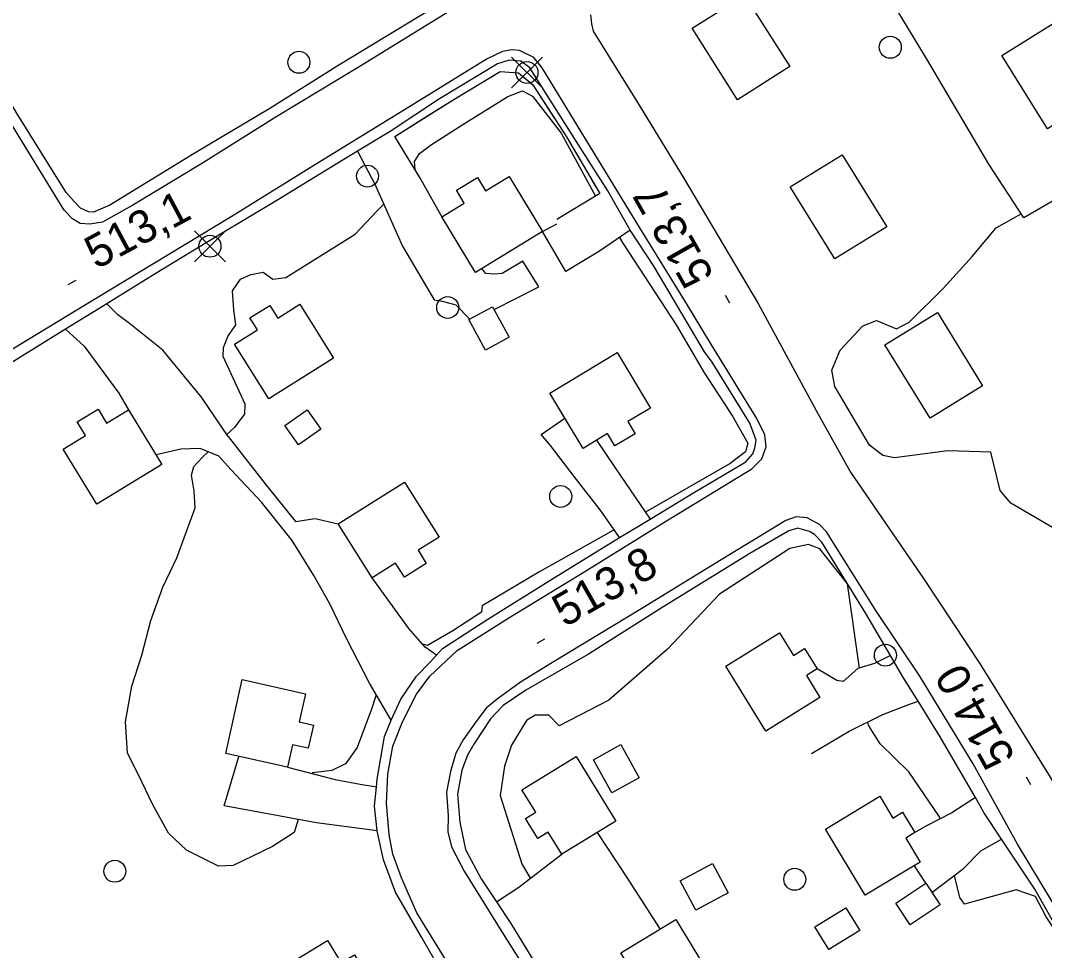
# Model space of a CAD drawing. Extents: x 347059 to 352153, y 6073752 to 6078601.
# Drawn here: x 348840.8 to 348980.8, y 6075334.9 to 6075461.9 of the extents above; entities that cross this region are included whole.
import ezdxf

# ---------------------------------------------------------------- set-up
doc = ezdxf.new("R2010")
doc.units = 0
for name, color, linetype in [('Level 19', 7, 'Continuous'), ('Level 2', 7, 'Continuous'), ('Level 21', 7, 'Continuous'), ('Level 22', 7, 'Continuous'), ('Level 3', 7, 'Continuous'), ('Level 31', 7, 'Continuous'), ('Level 36', 7, 'Continuous'), ('Level 37', 7, 'Continuous')]:
    doc.layers.add(name, color=color, linetype=linetype)

msp = doc.modelspace()

# ---------------------------------------------------------------- linework, layer by layer
at = {"layer": 'Level 19'}
for points in [[(349003.26, 6075450.49), (348993.76, 6075444.88), (348982.81, 6075437.77), (348977.94, 6075434.93), (348973.18, 6075442.26), (348964.77, 6075456.49), (348957.78, 6075468.12), (348952.72, 6075476.71), (348950.22, 6075480.8), (348948.53, 6075483.56)], [(348886.9, 6075444.08), (348889.25, 6075439.57), (348893.03, 6075431.06), (348897.37, 6075423.77), (348898.46, 6075423.55), (348900.31, 6075423.05), (348902.21, 6075421.09)], [(348924.13, 6075433.27), (348919.96, 6075430.4), (348915.35, 6075427.63), (348912.15, 6075433.07), (348914.14, 6075434.12)], [(348905.55, 6075422.44), (348911.64, 6075425.53), (348909.49, 6075429.01), (348906.66, 6075427.35), (348905.62, 6075427.24), (348904.41, 6075427.33), (348903.86, 6075428.03)], [(348869.2, 6075405.07), (348865.55, 6075410.45), (348860.26, 6075416.88), (348855.74, 6075420.5), (348854.12, 6075421.72), (348852.64, 6075423.2)], [(348846.99, 6075419.72), (348849.53, 6075417.42), (348854.28, 6075410.99), (348855.59, 6075408.74)], [(348922.7, 6075391.26), (348920.16, 6075394.86), (348916.48, 6075399.63), (348913.25, 6075403.86), (348911.99, 6075405.37), (348915.23, 6075407.59)], [(348869.2, 6075405.07), (348874.28, 6075398.61), (348878.42, 6075393.47), (348881.09, 6075393.88), (348884.24, 6075393.13)], [(348919.56, 6075404.58), (348922.09, 6075400.82), (348926.87, 6075393.8)], [(348891.5, 6075366.32), (348888.51, 6075371.36), (348885.44, 6075377.38), (348883.09, 6075382.2), (348880.9, 6075386.09), (348877.97, 6075390.87), (348873.76, 6075396.1), (348869.57, 6075400.59), (348867.92, 6075402.38), (348865.39, 6075403.43), (348862.75, 6075403.35), (348859.36, 6075402.56)], [(348897.67, 6075375.19), (348896.13, 6075376.32), (348893.89, 6075378.83), (348888.88, 6075385.76)], [(348959.71, 6075375.16), (348957.55, 6075374.06), (348955.27, 6075373.37), (348953.25, 6075371.62), (348952.4, 6075371.74), (348949.68, 6075373.32)], [(348948.94, 6075361.76), (348954.08, 6075364.81), (348958.66, 6075367.1), (348962.08, 6075368.42), (348963.5, 6075368.91)], [(348889.56, 6075351.19), (348881.27, 6075352.29), (348868.64, 6075354.61), (348870.68, 6075361.38)], [(348877.32, 6075359.9), (348883.83, 6075358.23), (348887.23, 6075357.59), (348889.46, 6075357.22)], [(348971.33, 6075355.75), (348968.09, 6075353.67), (348964.54, 6075351.87), (348962.75, 6075350.79)], [(348928.25, 6075337.8), (348923.64, 6075344.96), (348919.66, 6075350.97)], [(348965.39, 6075342.8), (348969.69, 6075346.06), (348972.05, 6075348.47), (348974.91, 6075350.08)], [(348905.86, 6075341.52), (348908.92, 6075343.53), (348912.47, 6075346.24), (348914.82, 6075348.01)], [(348964.54, 6075344.08), (348962.98, 6075346.44)]]:
    msp.add_lwpolyline(points, dxfattribs=at)
at = {"layer": 'Level 2'}
for points in [[(348896.98, 6075444.97), (348901.63, 6075447.91), (348907.42, 6075451.54), (348909.42, 6075452.29), (348910.79, 6075451.57), (348914.7, 6075446.5), (348919.39, 6075437.93)], [(348894.77, 6075441.49), (348894.69, 6075442.66), (348895.36, 6075443.75), (348896.98, 6075444.97)], [(348869.03, 6075405.33), (348870.17, 6075406.38), (348871.48, 6075408.13), (348871.53, 6075409.5), (348868.54, 6075416), (348868.58, 6075417.23), (348869.15, 6075418.76), (348870.23, 6075420.32), (348869.99, 6075422.37), (348869.8, 6075424.99), (348870.87, 6075426.55), (348872.3, 6075427.2), (348873.98, 6075427.55), (348875.33, 6075426.55), (348877.09, 6075426.79), (348886.58, 6075432.74), (348889.54, 6075435.87), (348890.47, 6075436.82)], [(348985.06, 6075390.8), (348976.15, 6075395.97), (348974.7, 6075397.71), (348973.42, 6075402.95), (348967.54, 6075403.13), (348960.29, 6075402.15), (348958.67, 6075402.47), (348956.87, 6075403.91), (348952.13, 6075411.93), (348951.72, 6075414.15), (348952.84, 6075416.87), (348955.94, 6075420.2), (348957.82, 6075420.93), (348960.52, 6075419.78), (348962.29, 6075420.72), (348966.96, 6075425.34), (348970.9, 6075429.65), (348974.18, 6075433.57), (348977.56, 6075435.51)], [(348922.67, 6075432.27), (348923.14, 6075431.47), (348930.45, 6075420.35), (348934.22, 6075413.85), (348938.12, 6075407.84), (348940.22, 6075404.17), (348939.89, 6075402.97), (348937.81, 6075401.37), (348926.22, 6075394.76)], [(348858.89, 6075354.77), (348856.97, 6075358.86), (348855.44, 6075361.83), (348855.19, 6075366.11), (348856.06, 6075370.95), (348857.39, 6075375.23), (348858.62, 6075379.95), (348860.26, 6075384.49), (348862.2, 6075388.5), (348864.7, 6075395.34), (348864.55, 6075397.6), (348864.18, 6075399.8), (348864.5, 6075401), (348865.7, 6075402.26), (348866.48, 6075402.98)], [(348921.94, 6075392.34), (348911.64, 6075386.56), (348903.9, 6075381.96), (348903.82, 6075381.1), (348899.92, 6075378.51), (348896.44, 6075376.54), (348895.76, 6075376.73)], [(348955.47, 6075373.43), (348953.84, 6075384.95), (348950.08, 6075389.72), (348948.53, 6075390.32), (348945.97, 6075389.78), (348936.34, 6075383.53), (348929.26, 6075376.02), (348921.21, 6075369.05), (348914.46, 6075365.57), (348913.03, 6075367.01), (348911.14, 6075367.03), (348909.96, 6075366.27), (348907.92, 6075362.93), (348906.95, 6075360.03), (348906.38, 6075356.02), (348909.34, 6075346.68), (348910.49, 6075344.73)], [(348889.44, 6075369.78), (348888.81, 6075367.81), (348886.83, 6075362.58), (348885.26, 6075360.34), (348883.38, 6075359.44), (348880.74, 6075359.15), (348880.7, 6075359.03)], [(348966.5, 6075352.86), (348966.43, 6075353.13), (348962.22, 6075359.26), (348958.33, 6075363.11), (348956.75, 6075365.55), (348956.57, 6075366.06)], [(348878.76, 6075352.75), (348878.22, 6075351), (348875.25, 6075349.09), (348869.91, 6075346.49), (348867.89, 6075346.4), (348863.49, 6075348.55), (348861.05, 6075350.88), (348858.89, 6075354.77)], [(348986.68, 6075330.96), (348980.99, 6075339.46), (348979.56, 6075342.26), (348976.88, 6075343.13), (348969.82, 6075341.2), (348969.21, 6075342.11), (348968.45, 6075345.12)]]:
    msp.add_lwpolyline(points, dxfattribs=at)
at = {"layer": 'Level 21'}
for points in [[(348901.69, 6075464.54), (348887.33, 6075455.72), (348875.86, 6075448.78), (348865.46, 6075442.27), (348856.18, 6075436.68), (348852.01, 6075434.36), (348850.3, 6075434.07), (348848.99, 6075434.19), (348847.94, 6075434.82), (348846.81, 6075435.99), (348841.45, 6075444.69), (348836.72, 6075452.34), (348828.46, 6075466.15)], [(348918.72, 6075462.7), (348918.85, 6075461.46), (348919.09, 6075460.45), (348925, 6075450.92), (348931.37, 6075440.49), (348941.67, 6075423.17), (348949.55, 6075408.65), (348954.25, 6075400.22), (348964.31, 6075385.54), (348971.97, 6075373.99), (348981.55, 6075358.54), (348988.67, 6075346.38), (348996.84, 6075333.51), (349001.76, 6075325.44), (349002.6, 6075324.07), (349011.14, 6075310.21), (349018.66, 6075297.93), (349025.95, 6075285.3), (349033.52, 6075273.06), (349041.91, 6075259.37), (349051.11, 6075244.63), (349055.74, 6075237.54), (349058.9, 6075232.28)], [(348896.77, 6075372.35), (348900.5, 6075375.83), (348907.55, 6075380.3), (348917.93, 6075386.65), (348929.12, 6075393.58), (348940.77, 6075400.67), (348942.13, 6075402.02), (348942.73, 6075403.65), (348942.55, 6075405.3), (348941.44, 6075407.54), (348935.25, 6075417.59), (348931.82, 6075423.24), (348925.11, 6075434.18), (348919.19, 6075443.89), (348912.11, 6075455.46), (348911, 6075456.87), (348909.03, 6075457.79), (348907.97, 6075457.89), (348906.71, 6075457.68), (348904.61, 6075456.68), (348892.12, 6075448.97), (348881.16, 6075442.22), (348869.63, 6075435.08), (348856.95, 6075427.43), (348849.58, 6075422.98), (348835.5, 6075414.47)], [(348983.44, 6075338.84), (348977.07, 6075349.37), (348971, 6075360.36), (348963.71, 6075372.36), (348957.74, 6075381.33), (348952.67, 6075389.39), (348950.98, 6075392.05), (348950, 6075393.04), (348948.32, 6075393.98), (348946.85, 6075394.11), (348945.4, 6075393.59), (348936.59, 6075388.25), (348925.72, 6075381.58), (348913.55, 6075374.21), (348909.14, 6075371.54), (348905.96, 6075369.2), (348904.45, 6075367.95), (348903.18, 6075366.3), (348901.33, 6075363.64), (348900.34, 6075361.84), (348899.57, 6075359.33), (348899.06, 6075356.5), (348899.26, 6075353.28), (348899.22, 6075351.07), (348899.73, 6075349.01), (348901.44, 6075345.69), (348906.82, 6075337.06), (348911.74, 6075329.26)], [(348981.76, 6075198.44), (348980.16, 6075201), (348977.99, 6075204.46), (348970.25, 6075217.11), (348963.34, 6075228.49), (348955.74, 6075240.87), (348947.03, 6075255.12), (348940.54, 6075266.08), (348932.89, 6075278.26), (348925.26, 6075290.22), (348919.79, 6075299.68), (348913.85, 6075309.44), (348906.67, 6075321.4), (348900.56, 6075331), (348895.01, 6075340.01), (348892.9, 6075344.8), (348891.72, 6075348.03), (348891.22, 6075350.7), (348890.83, 6075354.97), (348891.04, 6075358.97), (348891.72, 6075362.77), (348893.02, 6075366.09), (348894.93, 6075369.86), (348896.77, 6075372.35)]]:
    msp.add_lwpolyline(points, dxfattribs=at)
at = {"layer": 'Level 22'}
for points in [[(348901.69, 6075464.54), (348900.87, 6075465.84), (348895.33, 6075462.45), (348884.32, 6075455.81), (348874.88, 6075449.87), (348864.55, 6075443.73), (348853.03, 6075436.67), (348850.81, 6075435.72), (348850.11, 6075435.75), (348849.01, 6075436.26), (348848.15, 6075437.2), (348847.06, 6075438.41), (348840.37, 6075449.16), (348834.18, 6075459.65), (348826.97, 6075471.1), (348820.1, 6075482.15), (348819.03, 6075481.41)], [(348941.35, 6075404.59), (348940.5, 6075406.89), (348935.34, 6075415.24), (348934.32, 6075416.65), (348927.37, 6075428.33), (348924.13, 6075433.27), (348921.08, 6075438.64), (348916.77, 6075445.44), (348910.41, 6075455.42), (348909.18, 6075456.35), (348907.62, 6075456.49), (348906.01, 6075455.98), (348898.08, 6075451.22), (348891.33, 6075446.75), (348886.9, 6075444.08), (348883.96, 6075442.3), (348875.84, 6075437.31), (348867.95, 6075432.58), (348859.23, 6075427.31), (348852.64, 6075423.2), (348850.85, 6075422.09), (348846.99, 6075419.72), (348837.89, 6075414.14)], [(348897.34, 6075333.66), (348895.56, 6075336.76), (348892.08, 6075342.83), (348890.43, 6075347.25), (348889.56, 6075351.19), (348889.22, 6075354.59), (348889.46, 6075357.22), (348889.56, 6075358.25), (348890.55, 6075364.11), (348891.5, 6075366.32), (348892.79, 6075369.2), (348894.93, 6075372.32), (348896.8, 6075374.24), (348897.67, 6075375.19), (348898.49, 6075376.1), (348904.71, 6075380.12), (348913.28, 6075385.48), (348922.7, 6075391.26), (348926.87, 6075393.8), (348932.7, 6075397.35), (348939.97, 6075401.64), (348940.89, 6075402.71), (348941.18, 6075403.54), (348941.35, 6075404.59)], [(348983.84, 6075335.52), (348979.44, 6075343.23), (348974.91, 6075350.08), (348972.5, 6075353.73), (348971.33, 6075355.75), (348966.53, 6075364.05), (348963.5, 6075368.91), (348961.43, 6075372.24), (348959.71, 6075375.16), (348956.34, 6075380.88), (348950.32, 6075390.63), (348949.35, 6075391.7), (348948.65, 6075392.09), (348947.04, 6075392.57), (348945.85, 6075392.19), (348940.5, 6075389.11), (348928.36, 6075381.62), (348918.44, 6075375.35), (348909.87, 6075370.44), (348906.8, 6075368.34), (348905.06, 6075366.53), (348902.77, 6075363.05), (348901.93, 6075361.53), (348901.12, 6075359.51), (348900.53, 6075356.24), (348900.87, 6075352.39), (348901.64, 6075348.67), (348903.78, 6075344.65), (348905.86, 6075341.52), (348907.83, 6075338.53), (348911.84, 6075332)]]:
    msp.add_lwpolyline(points, dxfattribs=at)
at = {"layer": 'Level 3'}
for p, q in [((348847.35, 6075425.86), (348848.41, 6075426.42)), ((348937.78, 6075423.31), (348937.19, 6075424.36)), ((348911.42, 6075376.84), (348912.46, 6075377.43)), ((348978.92, 6075357.49), (348978.33, 6075358.54))]:
    msp.add_line(p, q, dxfattribs=at)
at = {"layer": 'Level 31'}
for points in [[(348938.8, 6075451.08), (348932.6, 6075460.84), (348939.75, 6075465.38), (348945.95, 6075455.61), (348938.8, 6075451.08)], [(348981.19, 6075447.09), (348974.94, 6075457.11), (348981.95, 6075461.49), (348988.2, 6075451.47), (348981.19, 6075447.09)], [(348952.13, 6075429.33), (348946.02, 6075439.17), (348953.11, 6075443.56), (348959.21, 6075433.72), (348952.13, 6075429.33)], [(348912.15, 6075433.07), (348902.99, 6075427.5), (348898.39, 6075435.07), (348901.47, 6075436.94), (348900.39, 6075438.72), (348903.27, 6075440.47), (348904.39, 6075438.63), (348907.59, 6075440.58), (348912.15, 6075433.07)], [(348883.61, 6075415.8), (348874.74, 6075410.24), (348870.09, 6075417.67), (348873.22, 6075419.63), (348872.18, 6075421.29), (348874.89, 6075422.99), (348875.99, 6075421.24), (348879.02, 6075423.14), (348883.61, 6075415.8)], [(348904.39, 6075416.86), (348902.1, 6075421.04), (348905.35, 6075422.81), (348907.63, 6075418.63), (348904.39, 6075416.86)], [(348965.15, 6075407.6), (348958.97, 6075417.62), (348966.13, 6075422.03), (348972.31, 6075412.01), (348965.15, 6075407.6)], [(348915.23, 6075407.59), (348913.17, 6075411.02), (348922.37, 6075416.55), (348926.92, 6075408.97), (348923.82, 6075407.11), (348924.81, 6075405.45), (348922.05, 6075403.79), (348921.04, 6075405.47), (348917.7, 6075403.46), (348913.17, 6075411.02)], [(348855.59, 6075408.74), (348860.16, 6075401.25), (348851.25, 6075395.82), (348846.66, 6075403.36), (348849.71, 6075405.22), (348848.58, 6075407.08), (348851.43, 6075408.81), (348852.59, 6075406.91), (348855.59, 6075408.74)], [(348876.95, 6075406.58), (348879.98, 6075408.71), (348881.85, 6075406.06), (348878.82, 6075403.93), (348876.95, 6075406.58)], [(348884.24, 6075393.13), (348893.3, 6075398.84), (348898.02, 6075391.34), (348895.15, 6075389.54), (348896.28, 6075387.74), (348893.29, 6075385.86), (348892.08, 6075387.78), (348888.88, 6075385.76), (348884.24, 6075393.13)], [(348942.7, 6075364.84), (348937.2, 6075373.69), (348944.55, 6075378.25), (348946.46, 6075375.18), (348947.95, 6075376.1), (348949.68, 6075373.32), (348948.22, 6075372.41), (348950.08, 6075369.42), (348942.7, 6075364.84)], [(348868.88, 6075361.78), (348871.12, 6075371.87), (348879.79, 6075369.94), (348878.93, 6075366.08), (348880.86, 6075365.65), (348880.16, 6075362.49), (348878, 6075362.96), (348877.32, 6075359.9), (348868.88, 6075361.78)], [(348921.64, 6075356.4), (348919.15, 6075360.93), (348922.87, 6075362.99), (348925.36, 6075358.46), (348921.64, 6075356.4)], [(348916.77, 6075361.37), (348922.19, 6075352.52), (348914.82, 6075348.01), (348912.95, 6075351.05), (348911.53, 6075350.18), (348909.86, 6075352.91), (348911.23, 6075353.74), (348909.34, 6075356.82), (348916.77, 6075361.37)], [(348956.26, 6075342.4), (348950.82, 6075351.45), (348958.26, 6075355.93), (348960.05, 6075352.95), (348961.36, 6075353.74), (348963.03, 6075350.96), (348961.8, 6075350.22), (348963.78, 6075346.92), (348956.26, 6075342.4)], [(348937.55, 6075342.73), (348933.14, 6075340.36), (348930.98, 6075344.36), (348935.39, 6075346.74), (348937.55, 6075342.73)], [(348960.43, 6075341.35), (348964.54, 6075344.08), (348966.51, 6075341.11), (348962.4, 6075338.38), (348960.43, 6075341.35)], [(348955.52, 6075337.59), (348951.3, 6075334.99), (348949.38, 6075338.11), (348953.6, 6075340.71), (348955.52, 6075337.59)], [(348930.37, 6075339.09), (348935.79, 6075330.17), (348928.3, 6075325.63), (348926.41, 6075328.75), (348925.01, 6075327.9), (348923.34, 6075330.65), (348924.7, 6075331.48), (348922.85, 6075334.53), (348930.37, 6075339.09)], [(348880.6, 6075322.82), (348875.22, 6075331.62), (348882.79, 6075336.25), (348884.67, 6075333.17), (348886.45, 6075334.27), (348888.17, 6075331.45), (348886.33, 6075330.32), (348888.11, 6075327.41), (348880.6, 6075322.82)]]:
    msp.add_lwpolyline(points, dxfattribs=at)
at = {"layer": 'Level 36'}
for p, q in [((348912.15, 6075452.69), (348907.92, 6075456.92)), ((348907.92, 6075452.69), (348912.15, 6075456.92)), ((348868.82, 6075428.95), (348864.59, 6075433.18)), ((348864.59, 6075428.95), (348868.82, 6075433.18))]:
    msp.add_line(p, q, dxfattribs=at)
for centre in [(348959.69, 6075458.25), (348878.87, 6075456.2), (348910.04, 6075454.81), (348888.24, 6075440.65), (348866.71, 6075431.07), (348899.21, 6075422.7), (348914.65, 6075396.89), (348959.02, 6075375.2), (348853.71, 6075345.69), (348946.64, 6075344.59)]:
    msp.add_circle(centre, 1.5, dxfattribs=at)
at = {"layer": 'Level 37'}
for points in [[(348898.72, 6075434.53), (348895.39, 6075440.48), (348891.96, 6075446.04), (348899.81, 6075451), (348906.38, 6075454.95), (348908.87, 6075454.76), (348910.86, 6075453.1), (348915.43, 6075446), (348919.98, 6075438.28), (348914.14, 6075434.72)], [(348905.1, 6075454.18), (348906.38, 6075454.95), (348908.87, 6075454.76), (348910.42, 6075453.47)], [(348910.42, 6075453.47), (348910.86, 6075453.1), (348913.79, 6075448.54)], [(348896.57, 6075448.96), (348899.81, 6075451), (348901.67, 6075452.12)], [(348892.24, 6075445.59), (348891.96, 6075446.04), (348896.57, 6075448.96)], [(348898.72, 6075434.53), (348895.39, 6075440.48), (348894.34, 6075442.18)], [(348918.97, 6075439.99), (348919.98, 6075438.28), (348914.14, 6075434.72)]]:
    msp.add_lwpolyline(points, dxfattribs=at)

# ---------------------------------------------------------------- texts
at = {"layer": 'Level 3'}
for s, rotation, p in [('513,1', 28.1361, (348851.18, 6075427.85)), ('513,7', 119.6223, (348935.7, 6075427.09)), ('513,8', 29.7344, (348915.2, 6075378.94)), ('514,0', 119.1036, (348976.87, 6075361.29))]:
    msp.add_text(s, height=4.5, rotation=rotation, dxfattribs=at).set_placement(p)

doc.saveas('drawing.dxf')
